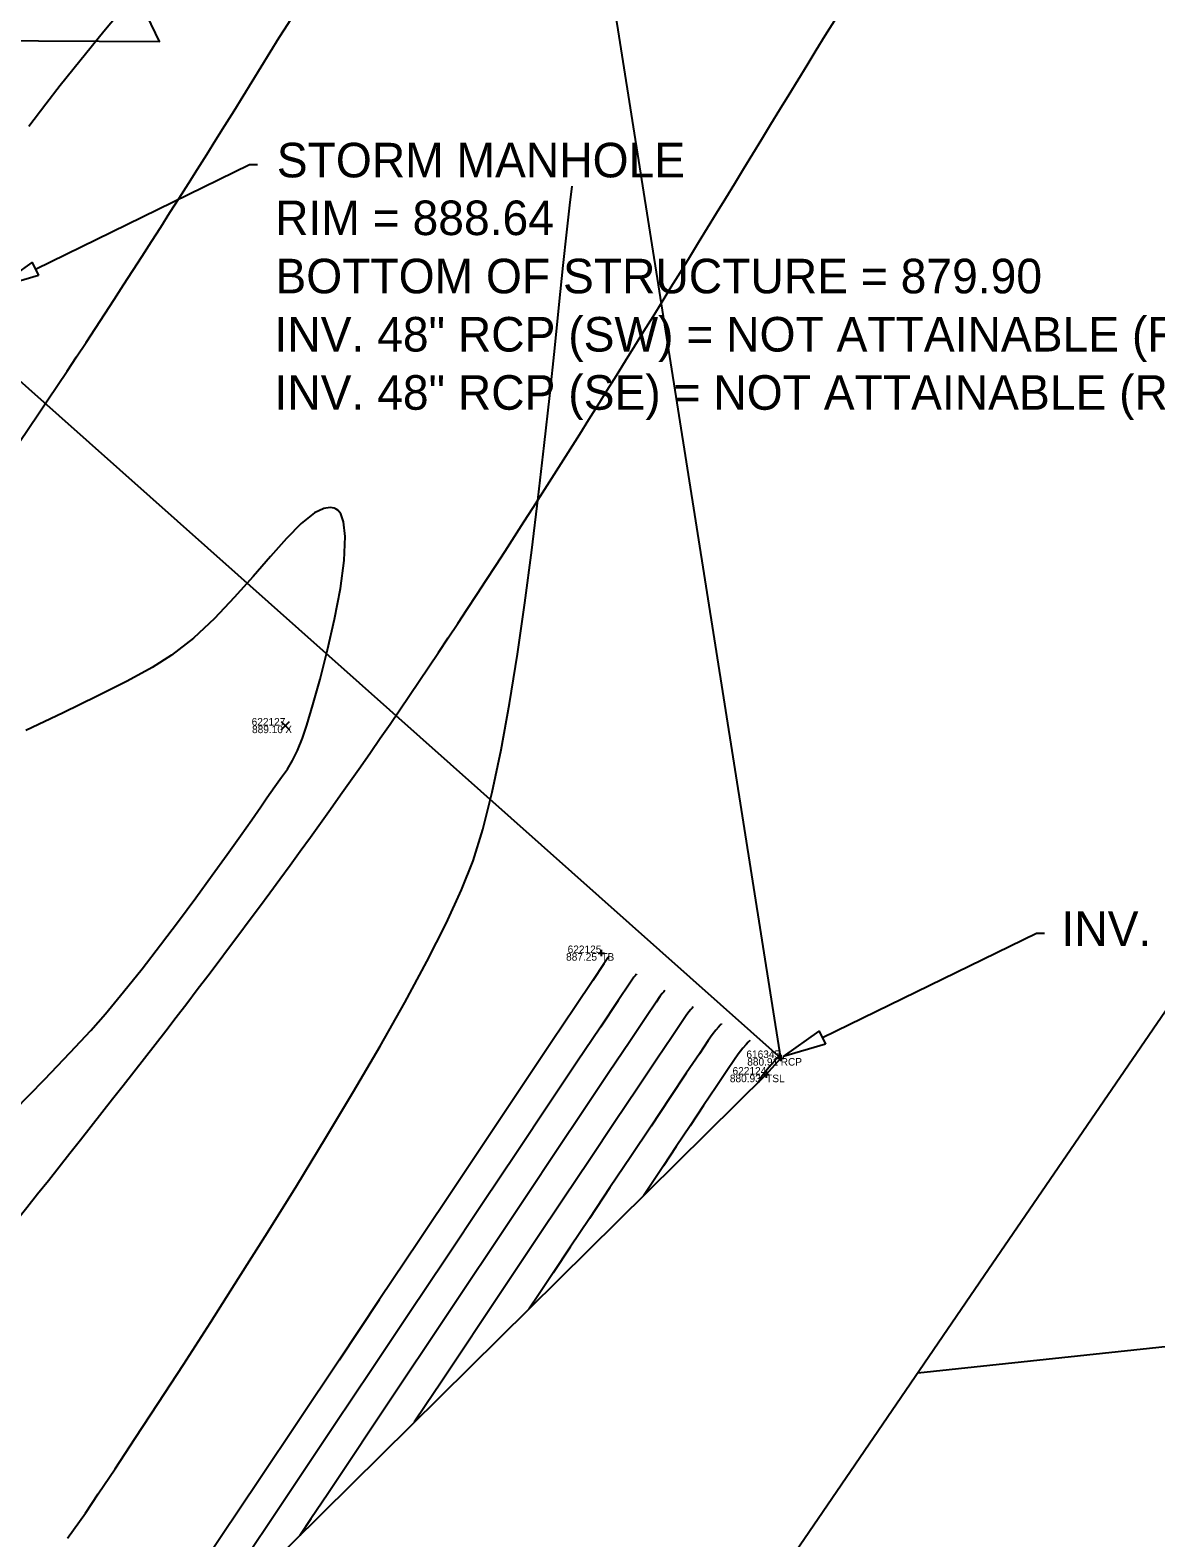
# Model space of a CAD drawing. Extents: x 1957117 to 1971063, y 701601 to 715861.
# Drawn here: x 1964167.1 to 1964219.2, y 707595.4 to 707665.2 of the extents above; entities that cross this region are included whole.
import ezdxf

# ---------------------------------------------------------------- set-up
doc = ezdxf.new("R2010")
doc.units = 0
for name, color, linetype in [('AP_X_Lights', 7, 'Continuous'), ('DR_X_Text', 7, 'Continuous'), ('DT_X_Contour_Major', 7, 'Continuous'), ('DT_X_Contour_Minor', 7, 'Continuous'), ('DT_X_TIN_Hull', 7, 'Continuous'), ('GE_P_CL_50', 7, 'Continuous'), ('PV_P_Drive', 7, 'Continuous'), ('PV_P_Shoulder', 7, 'Continuous'), ('RS_Raster1', 7, 'Continuous'), ('RW_X_Esmt_LA', 7, 'Continuous'), ('RW_X_Fee_RW', 7, 'Continuous'), ('SC_Scratch1', 7, 'Continuous'), ('SC_Shading5', 7, 'Continuous'), ('VG_X_Tree_Line_Rt', 7, 'Continuous')]:
    doc.layers.add(name, color=color, linetype=linetype)

msp = doc.modelspace()

# ---------------------------------------------------------------- linework, layer by layer
at = {"layer": 'AP_X_Lights'}
for p, q in [((1964178.749, 707632.779), (1964179.137, 707633.169)), ((1964178.749, 707633.169), (1964179.137, 707632.779))]:
    msp.add_line(p, q, dxfattribs=at)
at = {"layer": 'DR_X_Text'}
for points in [[(1964167.374, 707654.11), (1964177.291, 707658.948)], [(1964177.291, 707658.948), (1964177.651, 707658.948)], [(1964203.807, 707618.528), (1964213.724, 707623.366)], [(1964213.724, 707623.366), (1964214.084, 707623.366)]]:
    msp.add_lwpolyline(points, dxfattribs=at)
for points in [[(1964167.52, 707653.811), (1964165.576, 707653.234), (1964167.228, 707654.41)], [(1964203.953, 707618.229), (1964202.009, 707617.651), (1964203.661, 707618.828)]]:
    msp.add_lwpolyline(points, close=True, dxfattribs=at)
at = {"layer": 'DT_X_Contour_Major'}
msp.add_lwpolyline([(1964196.52, 707620.716), (1964196.504, 707620.697), (1964196.465, 707620.653), (1964196.396, 707620.574), (1964196.288, 707620.438), (1964196.107, 707620.17), (1964195.627, 707619.453), (1964194.887, 707618.347), (1964193.927, 707616.911), (1964192.786, 707615.203), (1964191.504, 707613.284), (1964190.121, 707611.213), (1964188.675, 707609.048), (1964187.206, 707606.849), (1964185.755, 707604.675), (1964184.36, 707602.585), (1964183.06, 707600.64), (1964181.897, 707598.896), (1964180.908, 707597.415), (1964180.133, 707596.255), (1964179.613, 707595.476)], dxfattribs=at)
msp.add_lwpolyline([(1964196.52, 707620.716), (1964196.504, 707620.697), (1964196.465, 707620.653), (1964196.396, 707620.574), (1964196.288, 707620.438), (1964196.107, 707620.17), (1964195.627, 707619.453), (1964194.887, 707618.347), (1964193.927, 707616.911), (1964192.786, 707615.203), (1964191.504, 707613.284), (1964190.121, 707611.213), (1964188.675, 707609.048), (1964187.206, 707606.849), (1964185.755, 707604.675), (1964184.36, 707602.585), (1964183.06, 707600.64), (1964181.897, 707598.896), (1964180.908, 707597.415), (1964180.133, 707596.255), (1964179.613, 707595.476)], dxfattribs=at)
at = {"layer": 'DT_X_Contour_Minor'}
for points in [[(1964167.066, 707660.723), (1964167.856, 707661.766), (1964168.526, 707662.623), (1964169.435, 707663.755), (1964170.55, 707665.123), (1964171.836, 707666.688)], [(1964167.066, 707660.723), (1964167.856, 707661.766), (1964168.526, 707662.623), (1964169.435, 707663.755), (1964170.55, 707665.123), (1964171.836, 707666.688)], [(1964168.867, 707595.359), (1964169.69, 707596.511), (1964170.286, 707597.404), (1964171.062, 707598.572), (1964171.993, 707599.982), (1964173.056, 707601.602), (1964174.225, 707603.397), (1964175.476, 707605.336), (1964176.785, 707607.386), (1964178.127, 707609.513), (1964179.477, 707611.684), (1964180.811, 707613.867), (1964182.105, 707616.029), (1964183.334, 707618.137), (1964184.473, 707620.157), (1964185.498, 707622.057), (1964186.385, 707623.805), (1964187.108, 707625.366), (1964187.644, 707626.709), (1964188.095, 707628.16), (1964188.524, 707629.888), (1964188.933, 707631.846), (1964189.321, 707633.99), (1964189.687, 707636.276), (1964190.032, 707638.659), (1964190.354, 707641.093), (1964190.654, 707643.535), (1964190.932, 707645.939), (1964191.187, 707648.26), (1964191.42, 707650.454), (1964191.629, 707652.476), (1964191.814, 707654.281), (1964191.977, 707655.824), (1964192.115, 707657.061), (1964192.229, 707657.946)], [(1964168.867, 707595.359), (1964169.69, 707596.511), (1964170.286, 707597.404), (1964171.062, 707598.572), (1964171.993, 707599.982), (1964173.056, 707601.602), (1964174.225, 707603.397), (1964175.476, 707605.336), (1964176.785, 707607.386), (1964178.127, 707609.513), (1964179.477, 707611.684), (1964180.811, 707613.867), (1964182.105, 707616.029), (1964183.334, 707618.137), (1964184.473, 707620.157), (1964185.498, 707622.057), (1964186.385, 707623.805), (1964187.108, 707625.366), (1964187.644, 707626.709), (1964188.095, 707628.16), (1964188.524, 707629.888), (1964188.933, 707631.846), (1964189.321, 707633.99), (1964189.687, 707636.276), (1964190.032, 707638.659), (1964190.354, 707641.093), (1964190.654, 707643.535), (1964190.932, 707645.939), (1964191.187, 707648.26), (1964191.42, 707650.454), (1964191.629, 707652.476), (1964191.814, 707654.281), (1964191.977, 707655.824), (1964192.115, 707657.061), (1964192.229, 707657.946)], [(1964166.404, 707615.163), (1964167.794, 707616.593), (1964168.984, 707617.834), (1964169.937, 707618.857), (1964170.619, 707619.628), (1964171.458, 707620.646), (1964172.312, 707621.718), (1964173.165, 707622.819), (1964174.003, 707623.924), (1964174.808, 707625.007), (1964175.566, 707626.044), (1964176.261, 707627.007), (1964176.877, 707627.873), (1964177.398, 707628.616), (1964177.809, 707629.209), (1964178.094, 707629.629), (1964178.459, 707630.155), (1964178.77, 707630.581), (1964179.039, 707630.964), (1964179.282, 707631.357), (1964179.511, 707631.817), (1964179.741, 707632.399), (1964179.937, 707632.997), (1964180.219, 707633.936), (1964180.551, 707635.128), (1964180.897, 707636.482), (1964181.223, 707637.908), (1964181.493, 707639.318), (1964181.671, 707640.621), (1964181.721, 707641.729), (1964181.645, 707642.413), (1964181.509, 707642.778), (1964181.376, 707642.941), (1964181.297, 707642.996), (1964181.21, 707643.035), (1964181.029, 707643.071), (1964180.733, 707643.031), (1964180.296, 707642.817), (1964179.684, 707642.327), (1964179.004, 707641.64), (1964178.258, 707640.806), (1964177.451, 707639.876), (1964176.585, 707638.902), (1964175.666, 707637.935), (1964174.695, 707637.026), (1964173.678, 707636.227), (1964172.787, 707635.667), (1964171.625, 707635.032), (1964170.234, 707634.329), (1964168.656, 707633.566), (1964166.931, 707632.751)], [(1964166.404, 707615.163), (1964167.794, 707616.593), (1964168.984, 707617.834), (1964169.937, 707618.857), (1964170.619, 707619.628), (1964171.458, 707620.646), (1964172.312, 707621.718), (1964173.165, 707622.819), (1964174.003, 707623.924), (1964174.808, 707625.007), (1964175.566, 707626.044), (1964176.261, 707627.007), (1964176.877, 707627.873), (1964177.398, 707628.616), (1964177.809, 707629.209), (1964178.094, 707629.629), (1964178.459, 707630.155), (1964178.77, 707630.581), (1964179.039, 707630.964), (1964179.282, 707631.357), (1964179.511, 707631.817), (1964179.741, 707632.399), (1964179.937, 707632.997), (1964180.219, 707633.936), (1964180.551, 707635.128), (1964180.897, 707636.482), (1964181.223, 707637.908), (1964181.493, 707639.318), (1964181.671, 707640.621), (1964181.721, 707641.729), (1964181.645, 707642.413), (1964181.509, 707642.778), (1964181.376, 707642.941), (1964181.297, 707642.996), (1964181.21, 707643.035), (1964181.029, 707643.071), (1964180.733, 707643.031), (1964180.296, 707642.817), (1964179.684, 707642.327), (1964179.004, 707641.64), (1964178.258, 707640.806), (1964177.451, 707639.876), (1964176.585, 707638.902), (1964175.666, 707637.935), (1964174.695, 707637.026), (1964173.678, 707636.227), (1964172.787, 707635.667), (1964171.625, 707635.032), (1964170.234, 707634.329), (1964168.656, 707633.566), (1964166.931, 707632.751)], [(1964193.899, 707622.249), (1964193.896, 707622.246), (1964193.882, 707622.23), (1964193.873, 707622.218), (1964193.693, 707621.949), (1964193.178, 707621.178), (1964192.364, 707619.96), (1964191.29, 707618.352), (1964189.991, 707616.408), (1964188.506, 707614.184), (1964186.87, 707611.735), (1964185.121, 707609.118), (1964183.296, 707606.386), (1964181.432, 707603.595), (1964179.566, 707600.802), (1964177.735, 707598.061), (1964175.976, 707595.427), (1964174.326, 707592.957), (1964172.821, 707590.705), (1964171.5, 707588.727), (1964170.399, 707587.078), (1964169.554, 707585.814), (1964169.003, 707584.99)], [(1964193.899, 707622.249), (1964193.896, 707622.246), (1964193.882, 707622.23), (1964193.873, 707622.218), (1964193.693, 707621.949), (1964193.178, 707621.178), (1964192.364, 707619.96), (1964191.29, 707618.352), (1964189.991, 707616.408), (1964188.506, 707614.184), (1964186.87, 707611.735), (1964185.121, 707609.118), (1964183.296, 707606.386), (1964181.432, 707603.595), (1964179.566, 707600.802), (1964177.735, 707598.061), (1964175.976, 707595.427), (1964174.326, 707592.957), (1964172.821, 707590.705), (1964171.5, 707588.727), (1964170.399, 707587.078), (1964169.554, 707585.814), (1964169.003, 707584.99)], [(1964195.209, 707621.483), (1964195.203, 707621.474), (1964195.18, 707621.448), (1964195.135, 707621.395), (1964195.08, 707621.328), (1964194.89, 707621.045), (1964194.36, 707620.251), (1964193.531, 707619.01), (1964192.446, 707617.387), (1964191.147, 707615.443), (1964189.677, 707613.243), (1964188.079, 707610.849), (1964186.393, 707608.326), (1964184.663, 707605.736), (1964182.932, 707603.144), (1964181.24, 707600.611), (1964179.631, 707598.203), (1964178.148, 707595.981), (1964176.831, 707594.01), (1964175.724, 707592.353), (1964174.869, 707591.072), (1964174.308, 707590.233)], [(1964195.209, 707621.483), (1964195.203, 707621.474), (1964195.18, 707621.448), (1964195.135, 707621.395), (1964195.08, 707621.328), (1964194.89, 707621.045), (1964194.36, 707620.251), (1964193.531, 707619.01), (1964192.446, 707617.387), (1964191.147, 707615.443), (1964189.677, 707613.243), (1964188.079, 707610.849), (1964186.393, 707608.326), (1964184.663, 707605.736), (1964182.932, 707603.144), (1964181.24, 707600.611), (1964179.631, 707598.203), (1964178.148, 707595.981), (1964176.831, 707594.01), (1964175.724, 707592.353), (1964174.869, 707591.072), (1964174.308, 707590.233)], [(1964197.831, 707619.949), (1964197.815, 707619.931), (1964197.781, 707619.891), (1964197.721, 707619.823), (1964197.627, 707619.715), (1964197.495, 707619.548), (1964197.311, 707619.277), (1964196.847, 707618.585), (1964196.146, 707617.536), (1964195.249, 707616.195), (1964194.2, 707614.625), (1964193.041, 707612.89), (1964191.815, 707611.053), (1964190.564, 707609.179), (1964189.33, 707607.331), (1964188.157, 707605.573), (1964187.087, 707603.969), (1964186.161, 707602.583), (1964185.424, 707601.478), (1964184.917, 707600.719)], [(1964197.831, 707619.949), (1964197.815, 707619.931), (1964197.781, 707619.891), (1964197.721, 707619.823), (1964197.627, 707619.715), (1964197.495, 707619.548), (1964197.311, 707619.277), (1964196.847, 707618.585), (1964196.146, 707617.536), (1964195.249, 707616.195), (1964194.2, 707614.625), (1964193.041, 707612.89), (1964191.815, 707611.053), (1964190.564, 707609.179), (1964189.33, 707607.331), (1964188.157, 707605.573), (1964187.087, 707603.969), (1964186.161, 707602.583), (1964185.424, 707601.478), (1964184.917, 707600.719)], [(1964199.142, 707619.182), (1964199.121, 707619.158), (1964199.076, 707619.106), (1964198.997, 707619.017), (1964198.876, 707618.876), (1964198.703, 707618.658), (1964198.525, 707618.398), (1964198.112, 707617.783), (1964197.504, 707616.876), (1964196.745, 707615.74), (1964195.875, 707614.437), (1964194.937, 707613.031), (1964193.972, 707611.585), (1964193.023, 707610.162), (1964192.132, 707608.825), (1964191.34, 707607.638), (1964190.689, 707606.662), (1964190.222, 707605.962)], [(1964199.142, 707619.182), (1964199.121, 707619.158), (1964199.076, 707619.106), (1964198.997, 707619.017), (1964198.876, 707618.876), (1964198.703, 707618.658), (1964198.525, 707618.398), (1964198.112, 707617.783), (1964197.504, 707616.876), (1964196.745, 707615.74), (1964195.875, 707614.437), (1964194.937, 707613.031), (1964193.972, 707611.585), (1964193.023, 707610.162), (1964192.132, 707608.825), (1964191.34, 707607.638), (1964190.689, 707606.662), (1964190.222, 707605.962)], [(1964200.453, 707618.416), (1964200.427, 707618.386), (1964200.371, 707618.322), (1964200.274, 707618.212), (1964200.124, 707618.037), (1964199.91, 707617.768), (1964199.733, 707617.511), (1964199.378, 707616.986), (1964198.89, 707616.257), (1964198.31, 707615.387), (1964197.681, 707614.442), (1964197.045, 707613.487), (1964196.446, 707612.586), (1964195.925, 707611.804), (1964195.526, 707611.205)], [(1964200.453, 707618.416), (1964200.427, 707618.386), (1964200.371, 707618.322), (1964200.274, 707618.212), (1964200.124, 707618.037), (1964199.91, 707617.768), (1964199.733, 707617.511), (1964199.378, 707616.986), (1964198.89, 707616.257), (1964198.31, 707615.387), (1964197.681, 707614.442), (1964197.045, 707613.487), (1964196.446, 707612.586), (1964195.925, 707611.804), (1964195.526, 707611.205)], [(1964201.763, 707617.649), (1964201.74, 707617.621), (1964201.685, 707617.557), (1964201.586, 707617.441), (1964201.438, 707617.268), (1964201.256, 707617.051), (1964201.117, 707616.877), (1964200.996, 707616.706), (1964200.903, 707616.561), (1964200.831, 707616.448)], [(1964201.763, 707617.649), (1964201.74, 707617.621), (1964201.685, 707617.557), (1964201.586, 707617.441), (1964201.438, 707617.268), (1964201.256, 707617.051), (1964201.117, 707616.877), (1964200.996, 707616.706), (1964200.903, 707616.561), (1964200.831, 707616.448)]]:
    msp.add_lwpolyline(points, dxfattribs=at)
at = {"layer": 'DT_X_TIN_Hull'}
msp.add_lwpolyline([(1963979.319, 707289.756), (1964005.147, 707343.365), (1964096.972, 707506.447), (1964137.253, 707539.912), (1964166.017, 707582.038), (1964201.202, 707616.815), (1964201.876, 707617.583), (1964191.2, 707685.167), (1964221.045, 707725.403), (1964250.508, 707765.427), (1964278.98, 707807.131), (1964313.88, 707843.86), (1964340.141, 707884.652), (1964368.441, 707927.193), (1964396.427, 707968.962), (1964424.154, 708010.108), (1964451.896, 708051.068), (1964480.04, 708092.058), (1964508.519, 708133.679), (1964536.348, 708175.363), (1964564.579, 708216.242)], dxfattribs=at)
at = {"layer": 'GE_P_CL_50'}
msp.add_lwpolyline([(1963809.22, 707159.242), (1963930.41, 707325.263), (1964096.946, 707583.449), (1964164.227, 707651.079), (1964201.876, 707617.583)], dxfattribs=at)
at = {"layer": 'PV_P_Drive'}
for p, q in [((1964193.571, 707622.587), (1964193.571, 707622.295)), ((1964193.425, 707622.441), (1964193.717, 707622.441)), ((1964193.571, 707622.441), (1964193.571, 707622.441)), ((1964201.73, 707617.583), (1964202.022, 707617.583)), ((1964201.876, 707617.729), (1964201.876, 707617.437)), ((1964201.876, 707617.583), (1964201.876, 707617.583)), ((1964201.202, 707616.961), (1964201.202, 707616.669)), ((1964201.056, 707616.815), (1964201.348, 707616.815)), ((1964201.202, 707616.815), (1964201.202, 707616.815))]:
    msp.add_line(p, q, dxfattribs=at)
at = {"layer": 'RW_X_Esmt_LA'}
msp.add_line((1964208.226, 707603.016), (1966919.807, 707889.555), dxfattribs=at)
at = {"layer": 'RW_X_Fee_RW'}
msp.add_lwpolyline([(1963990.37, 707284.54), (1964211.3, 707607.51), (1964290.14, 707722.75), (1964537.53, 708100.29), (1964569.56, 708145.18), (1964601.94, 708190.45), (1964634.95, 708234.76), (1964669.06, 708278.18), (1964704.26, 708320.69), (1964740.51, 708362.26), (1964777.81, 708402.87), (1964816.13, 708442.5), (1964855.43, 708481.13), (1964895.86, 708519.27), (1964936.54, 708557.53), (1964977.01, 708595.03), (1965018.54, 708630.9), (1965061.47, 708665.24), (1965105.72, 708697.98), (1965151.2, 708729.05), (1965197.84, 708758.39), (1965265.03, 708795.01), (1965455.62, 708895.75), (1965993.74, 709164.89)], dxfattribs=at)
at = {"layer": 'SC_Shading5'}
for points in [[(1963589.678, 706586.994), (1963626.625, 706689.548), (1963651.76, 706746.832), (1963668.09, 706778.596), (1963682.768, 706805.402), (1963734.424, 706911.594), (1963826.849, 707116.717), (1963877.258, 707215.645), (1963964.981, 707354.472), (1964070.526, 707509.355), (1964132.574, 707601.994), (1964163.9, 707642.169), (1964191.2, 707685.167), (1964278.98, 707807.131), (1964326.11, 707874.364), (1964396.427, 707968.962), (1964508.519, 708133.679), (1964655.588, 708336.552), (1964745.319, 708429.172), (1964840.327, 708522.317), (1964988.178, 708660.245), (1965089.796, 708739.041), (1965251.743, 708835.216), (1965415.807, 708922.048), (1965866.2, 709149.38), (1966173.543, 709294.131), (1966283.627, 709338.196), (1966534.003, 709419.214), (1966689.084, 709471.266), (1967008.468, 709641.817), (1967166.677, 709750.124), (1967422.113, 709931.083), (1967818.707, 710198.831), (1968187.021, 710459.852), (1968360.589, 710592.493), (1968496.543, 710707.847), (1968606.427, 710809.378), (1968733.391, 710937.091), (1968807.28, 711025.4), (1968843.008, 711077.094), (1968863.233, 711106.099), (1968909.747, 711171.311), (1968974.133, 711279.559), (1969130.932, 711546.915), (1969247.433, 711744.686), (1969402.714, 712016.424), (1969505.287, 712191.789), (1969666.311, 712460.805), (1969771.586, 712639.896), (1969880.058, 712820.917), (1969964.994, 712955.706), (1969990.005, 713000.084), (1970030.065, 713068.479)], [(1963609.915, 706579.703), (1963646.615, 706681.572), (1963671.193, 706737.585), (1963687.092, 706768.511), (1963701.884, 706795.526), (1963753.906, 706902.469), (1963846.249, 707107.41), (1963895.973, 707204.994), (1963982.966, 707342.667), (1964088.35, 707497.312), (1964150.015, 707589.379), (1964181.502, 707629.761), (1964209.024, 707673.109), (1964296.517, 707794.674), (1964343.552, 707861.772), (1964413.958, 707956.489), (1964526.123, 708121.313), (1964672.104, 708322.686), (1964760.576, 708414.006), (1964855.195, 708506.77), (1965002.134, 708643.847), (1965101.925, 708721.226), (1965262.272, 708816.451), (1965425.685, 708902.939), (1965875.63, 709130.044), (1966182.13, 709274.398), (1966290.944, 709317.954), (1966540.737, 709398.785), (1966697.632, 709451.445), (1967019.644, 709623.399), (1967178.971, 709732.471), (1967434.35, 709913.39), (1967830.945, 710181.14), (1968199.774, 710442.525), (1968374.086, 710575.735), (1968510.806, 710691.739), (1968621.36, 710793.889), (1968749.296, 710922.58), (1968824.413, 711012.355), (1968860.678, 711064.827), (1968880.812, 711093.701), (1968927.778, 711159.547), (1968992.655, 711268.62), (1969149.476, 711536.015), (1969266.039, 711733.891), (1969421.336, 712005.657), (1969523.8, 712180.835), (1969684.812, 712449.831), (1969790.084, 712628.917), (1969898.385, 712809.653), (1969983.474, 712944.685), (1970008.657, 712989.367), (1970048.626, 713057.607)]]:
    msp.add_spline(points, degree=3, dxfattribs=at)
at = {"layer": 'VG_X_Tree_Line_Rt'}
msp.add_lwpolyline([(1964153.463, 707666.02), (1964151.47, 707658.763), (1964154.308, 707655.587), (1964157.013, 707654.205), (1964164.141, 707657.851), (1964164.709, 707664.697), (1964173.118, 707664.651), (1964171.22, 707668.615)], dxfattribs=at)

# ---------------------------------------------------------------- texts
at = {"layer": 'DR_X_Text'}
for s, p in [('STORM MANHOLE', (1964178.551, 707658.354)), ('RIM = 888.64', (1964178.475, 707655.681)), ('BOTTOM OF STRUCTURE = 879.90', (1964178.487, 707652.986)), ('INV. 48" RCP (SW) = NOT ATTAINABLE (RECESSED)', (1964178.442, 707650.291)), ('INV. 48" RCP (SE) = NOT ATTAINABLE (RECESSED)', (1964178.442, 707647.596)), ('INV. 48" RCP (W) = 880.91', (1964214.875, 707622.773))]:
    msp.add_text(s, height=1.6, dxfattribs=at).set_placement(p)
at = {"layer": 'PV_P_Shoulder'}
for s, p in [('889.10', (1964177.405, 707632.624)), ('887.25', (1964191.942, 707622.091)), ('880.91', (1964200.329, 707617.233)), ('880.93', (1964199.524, 707616.465))]:
    msp.add_text(s, height=0.35, dxfattribs=at).set_placement(p)
at = {"layer": 'RS_Raster1'}
for s, p in [('622127', (1964177.386, 707632.974)), ('622125', (1964192.014, 707622.441)), ('616345', (1964200.289, 707617.583)), ('622124', (1964199.648, 707616.815))]:
    msp.add_text(s, height=0.35, dxfattribs=at).set_placement(p)
at = {"layer": 'SC_Scratch1'}
for s, p in [('X', (1964178.943, 707632.624)), ('TB', (1964193.571, 707622.091)), ('RCP', (1964201.876, 707617.233)), ('TSL', (1964201.202, 707616.465))]:
    msp.add_text(s, height=0.35, dxfattribs=at).set_placement(p)

doc.saveas('drawing.dxf')
